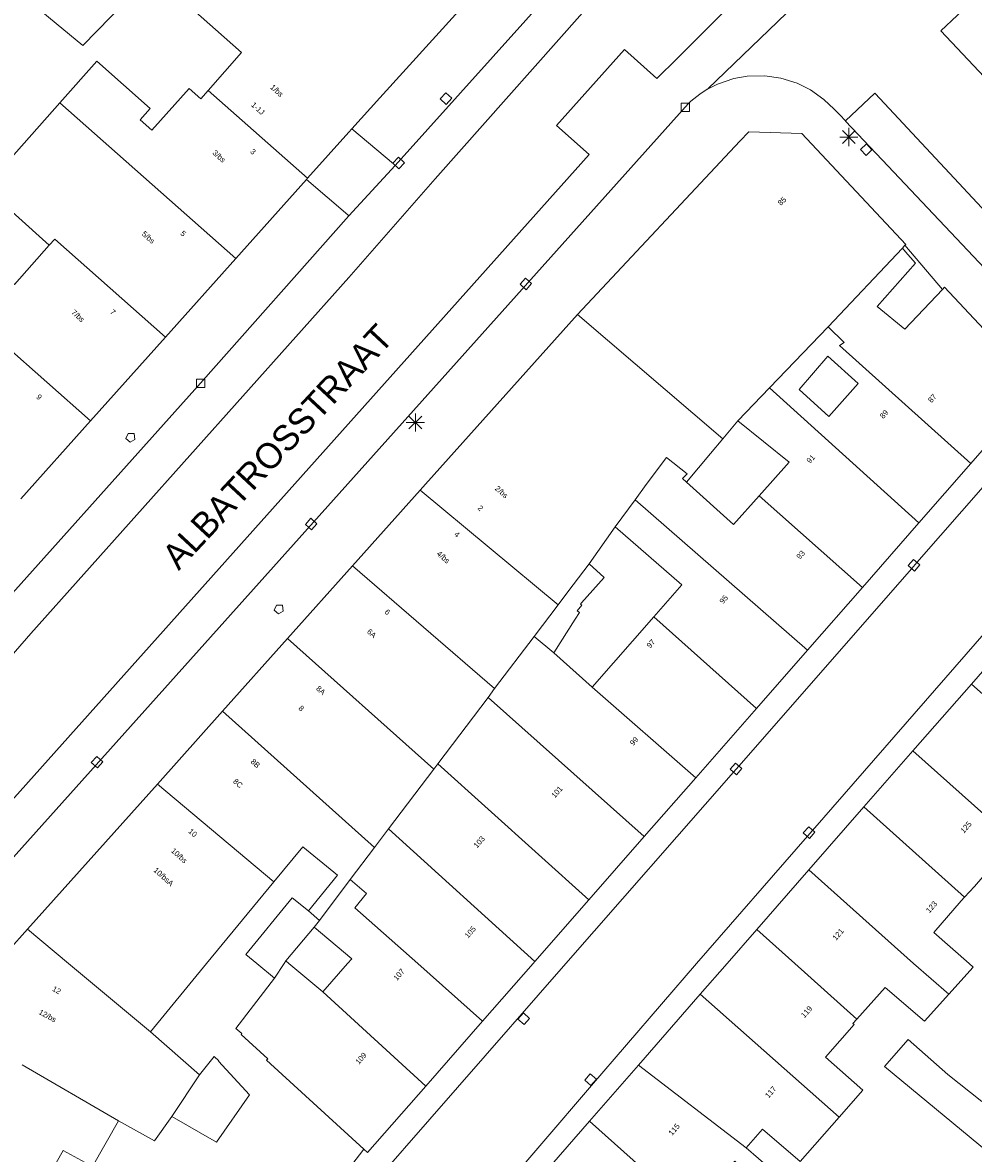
# Model space of a CAD drawing. Header units: metres. Extents: x 135779 to 137489, y 452643 to 455118.
# Tile 465 of 489: x 137075 to 137127, y 454590 to 454652. Entities that reach past the tile are written whole.
import ezdxf
from ezdxf.enums import TextEntityAlignment as Align

# ---------------------------------------------------------------- set-up
doc = ezdxf.new("R2010")
doc.units = ezdxf.units.M
for name, color, linetype, lineweight in [('KTop_NAR_Huisnummer (t)', 7, 'Continuous', 13), ('KTop_NAR_Huisnummer tijdelijk (t)', 7, 'Continuous', 13), ('KTop_ORL_Weg_Straatnaam (t)', 7, 'Continuous', 13), ('KTop_PAL_Lichtmast', 40, 'Continuous', 13), ('KTop_PND_Grondvlaksituatie van BAG-pand [tachy]', 1, 'Continuous', 13), ('KTop_PND_Pandscheiding', 40, 'Continuous', 13), ('KTop_PUT_Brandkraan of -put', 1, 'Continuous', 13), ('KTop_PUT_Kolk', 15, 'Continuous', 13), ('KTop_WGD_Rijbaan_Lokale weg', 251, 'Continuous', 13), ('KTop_WGD_Rijbaan_Lokale weg_fietsstrook', 40, 'Continuous', 13), ('KTop_WGD_Voetpad', 251, 'Continuous', 13)]:
    doc.layers.add(name, color=color, linetype=linetype, lineweight=lineweight)
doc.styles.add('Style-ROVU', font='ROVU.shx')
doc.styles.add('Style-ROVUCURSIEF', font='ROVUCURSIEF.shx')

# ---------------------------------------------------------------- blocks, each defined once
blk = doc.blocks.new('PAL_Lichtmast')
at = {"layer": 'KTop_PAL_Lichtmast'}
for p, q in [((-0.354, -0.354), (0.354, 0.354)), ((0.354, -0.354), (-0.354, 0.354)), ((0, -0.5), (0, 0.5)), ((-0.5, 0), (0.5, 0))]:
    blk.add_line(p, q, dxfattribs=at)
blk = doc.blocks.new('PUT_Kolk')
at = {"layer": 'KTop_PUT_Kolk', "flags": 128}
blk.add_lwpolyline([(0.225, -0.225), (0.225, 0.225), (-0.225, 0.225), (-0.225, -0.225), (0.225, -0.225)], dxfattribs=at)
blk = doc.blocks.new('PUT_Brandkraan_of_-put')
at = {"layer": 'KTop_PUT_Brandkraan of -put'}
for p, q in [((-0.25, 0.034), (0, 0.25)), ((-0.158, -0.25), (-0.25, 0.034)), ((0, 0.25), (0.25, 0.033)), ((0.25, 0.033), (0.158, -0.25)), ((0.158, -0.25), (-0.158, -0.25))]:
    blk.add_line(p, q, dxfattribs=at)

msp = doc.modelspace()

# ---------------------------------------------------------------- linework, layer by layer
at = {"layer": 'KTop_PND_Grondvlaksituatie van BAG-pand [tachy]', "flags": 128}
for points in [[(137092.813, 454645.752), (137094.341, 454647.437), (137103.191, 454657.194), (137104.57, 454658.715)], [(137074.735, 454653.095), (137078.072, 454650.311), (137081.893, 454654.244), (137083.604, 454652.726), (137086.768, 454649.919), (137084.935, 454647.852)], [(137084.935, 454647.852), (137084.532, 454647.397), (137083.896, 454647.96), (137081.859, 454645.663), (137081.208, 454646.24), (137081.758, 454646.861), (137078.839, 454649.448), (137076.815, 454647.166)], [(137076.815, 454647.166), (137074.024, 454644.018), (137072.706, 454642.532), (137076.233, 454639.367)], [(137090.381, 454643.035), (137092.644, 454645.566), (137092.813, 454645.752)], [(137123.118, 454639.361), (137123.159, 454639.406), (137117.461, 454645.491), (137114.571, 454645.581), (137114.071, 454645.061), (137105.171, 454635.572)], [(137086.452, 454638.641), (137090.326, 454642.974)], [(137090.326, 454642.974), (137090.381, 454643.035)], [(137076.233, 454639.367), (137074.324, 454637.212), (137073.684, 454637.786), (137074.197, 454638.38), (137071.296, 454640.945), (137068.905, 454638.22)], [(137125.178, 454636.946), (137123.115, 454634.771), (137121.589, 454636.016), (137123.687, 454638.385), (137123.152, 454639.011), (137122.984, 454639.208)], [(137122.984, 454639.208), (137123.118, 454639.361)], [(137082.601, 454634.334), (137086.452, 454638.641)], [(137126.725, 454627.408), (137130.393, 454631.599), (137125.291, 454637.066), (137125.178, 454636.946)], [(137105.171, 454635.572), (137096.85, 454626.27), (137096.556, 454625.942)], [(137078.493, 454629.739), (137082.601, 454634.334)], [(137118.956, 454629.974), (137117.326, 454631.452), (137118.9, 454633.281), (137120.551, 454631.798), (137118.956, 454629.974)], [(137074.668, 454625.461), (137078.493, 454629.739)], [(137113.132, 454628.758), (137113.968, 454629.739)], [(137113.968, 454629.739), (137116.767, 454627.475), (137115.124, 454625.626)], [(137111.151, 454626.384), (137112.455, 454627.962), (137113.132, 454628.758)], [(137123.878, 454624.155), (137126.725, 454627.408)], [(137096.556, 454625.942), (137092.855, 454621.805)], [(137115.124, 454625.626), (137113.73, 454624.056), (137111.151, 454626.384)], [(137120.784, 454620.62), (137123.878, 454624.155)], [(137105.809, 454621.912), (137107.242, 454623.939)], [(137107.242, 454623.939), (137110.899, 454620.749), (137109.363, 454619.003)], [(137092.855, 454621.805), (137089.288, 454617.817)], [(137103.873, 454617.031), (137105.051, 454618.875), (137105.28, 454619.235), (137105.16, 454619.33), (137105.404, 454619.649), (137105.34, 454619.706), (137105.393, 454619.765), (137106.637, 454621.166), (137105.809, 454621.912)], [(137117.775, 454617.18), (137120.784, 454620.62)], [(137109.363, 454619.003), (137105.977, 454615.157)], [(137129.812, 454618.818), (137126.759, 454615.323)], [(137089.288, 454617.817), (137085.721, 454613.83)], [(137105.977, 454615.157), (137103.873, 454617.031)], [(137114.976, 454613.983), (137117.775, 454617.18)], [(137126.759, 454615.323), (137123.554, 454611.657)], [(137085.721, 454613.83), (137082.154, 454609.842)], [(137111.655, 454610.188), (137114.976, 454613.983)], [(137123.554, 454611.657), (137120.87, 454608.588)], [(137082.154, 454609.842), (137075.036, 454601.884)], [(137108.83, 454606.96), (137111.655, 454610.188)], [(137120.87, 454608.588), (137117.852, 454605.131)], [(137105.8, 454603.498), (137108.83, 454606.96)], [(137088.542, 454604.481), (137090.125, 454606.405), (137092.03, 454604.841), (137090.43, 454602.89)], [(137117.852, 454605.131), (137115, 454601.867)], [(137126.384, 454603.645), (137126.921, 454604.232), (137127.845, 454605.278), (137129.955, 454603.454), (137130.088, 454603.612)], [(137081.775, 454596.257), (137084.855, 454600), (137088.542, 454604.481)], [(137125.519, 454598.32), (137126.859, 454599.803), (137126.643, 454600), (137124.696, 454601.702), (137126.205, 454603.439), (137126.384, 454603.645)], [(137090.43, 454602.89), (137089.541, 454603.601), (137086.996, 454600.508), (137087.607, 454600), (137088.571, 454599.197)], [(137102.843, 454600.12), (137105.8, 454603.498)], [(137075.036, 454601.884), (137073.988, 454600.713), (137073.593, 454600), (137071.53, 454596.277), (137072.05, 454595.982)], [(137089.197, 454600.145), (137090.754, 454601.997)], [(137090.754, 454601.997), (137092.812, 454600.265), (137092.579, 454600), (137091.213, 454598.448)], [(137115, 454601.867), (137113.37, 454600), (137111.9, 454598.318)], [(137091.213, 454598.448), (137089.367, 454600), (137089.197, 454600.145)], [(137099.976, 454596.846), (137102.738, 454600), (137102.843, 454600.12)], [(137088.571, 454599.197), (137086.458, 454596.445), (137086.778, 454596.165), (137086.737, 454596.119), (137088.202, 454594.792), (137088.126, 454594.711), (137093.459, 454589.833)], [(137120.483, 454596.953), (137122.029, 454598.692), (137124.185, 454596.844), (137125.519, 454598.32)], [(137111.9, 454598.318), (137108.513, 454594.439)], [(137096.859, 454593.285), (137099.976, 454596.846)], [(137119.519, 454591.595), (137120.813, 454593.07), (137118.767, 454594.879), (137120.327, 454596.663), (137120.27, 454596.713), (137120.483, 454596.953)], [(137084.462, 454593.905), (137081.775, 454596.257)], [(137127.327, 454592.453), (137125.461, 454593.93), (137123.292, 454595.844), (137121.997, 454594.366), (137129.477, 454588.167), (137127.04, 454585.319)], [(137082.951, 454591.627), (137085.388, 454590.209), (137087.196, 454592.811), (137085.5, 454594.65), (137085.528, 454594.68), (137085.274, 454594.916), (137084.462, 454593.905)], [(137108.513, 454594.439), (137105.834, 454591.372)], [(137093.459, 454589.833), (137093.668, 454589.642), (137096.859, 454593.285)], [(137076.456, 454585.106), (137074.856, 454585.997), (137076.984, 454589.767), (137078.604, 454588.878), (137080.021, 454591.378)], [(137080.021, 454591.378), (137082.001, 454590.296), (137082.951, 454591.627)], [(137105.834, 454591.372), (137102.886, 454587.997)], [(137114.425, 454589.9), (137115.315, 454590.929), (137117.375, 454589.152), (137119.519, 454591.595)], [(137112.561, 454583.876), (137114.877, 454586.577), (137112.937, 454588.187), (137113.795, 454589.178), (137115.791, 454587.43), (137116.446, 454588.152), (137114.425, 454589.9)]]:
    msp.add_lwpolyline(points, dxfattribs=at)
at = {"layer": 'KTop_PND_Pandscheiding', "flags": 128}
for points in [[(137090.381, 454643.035), (137084.935, 454647.852)], [(137086.452, 454638.641), (137076.815, 454647.166)], [(137076.233, 454639.367), (137076.531, 454639.703), (137082.601, 454634.334)], [(137118.918, 454634.903), (137122.984, 454639.208)], [(137078.493, 454629.739), (137068.905, 454638.22)], [(137105.171, 454635.572), (137113.132, 454628.758)], [(137115.703, 454631.549), (137118.918, 454634.903)], [(137118.918, 454634.903), (137119.789, 454634.043), (137119.534, 454633.867), (137126.725, 454627.408)], [(137113.968, 454629.739), (137115.703, 454631.549)], [(137123.878, 454624.155), (137115.703, 454631.549)], [(137108.334, 454625.419), (137108.946, 454626.248), (137110.047, 454627.74), (137111.178, 454626.838), (137110.925, 454626.589), (137111.151, 454626.384)], [(137104.107, 454619.66), (137096.556, 454625.942)], [(137108.334, 454625.419), (137107.242, 454623.939)], [(137117.775, 454617.18), (137108.334, 454625.419)], [(137115.124, 454625.626), (137120.784, 454620.62)], [(137092.855, 454621.805), (137100.635, 454615.068)], [(137105.809, 454621.912), (137104.646, 454620.374), (137104.107, 454619.66)], [(137102.802, 454617.935), (137104.107, 454619.66)], [(137114.976, 454613.983), (137109.363, 454619.003)], [(137100.635, 454615.068), (137102.802, 454617.935)], [(137102.802, 454617.935), (137103.873, 454617.031)], [(137097.297, 454610.653), (137089.288, 454617.817)], [(137100.275, 454614.592), (137100.635, 454615.068)], [(137105.977, 454615.157), (137111.655, 454610.188)], [(137126.759, 454615.323), (137132.305, 454610.412)], [(137100.275, 454614.592), (137097.517, 454610.944)], [(137108.83, 454606.96), (137100.275, 454614.592)], [(137085.721, 454613.83), (137094.06, 454606.37)], [(137123.554, 454611.657), (137131.152, 454604.876)], [(137094.824, 454607.381), (137097.297, 454610.653)], [(137097.297, 454610.653), (137097.517, 454610.944)], [(137097.517, 454610.944), (137105.8, 454603.498)], [(137082.154, 454609.842), (137088.542, 454604.481)], [(137126.384, 454603.645), (137120.87, 454608.588)], [(137094.06, 454606.37), (137094.824, 454607.381)], [(137102.843, 454600.12), (137094.824, 454607.381)], [(137094.06, 454606.37), (137092.726, 454604.606)], [(137117.852, 454605.131), (137123.59, 454600), (137125.519, 454598.32)], [(137092.726, 454604.606), (137091.037, 454602.371)], [(137092.726, 454604.606), (137093.619, 454603.843), (137092.977, 454603.062), (137096.425, 454600), (137099.976, 454596.846)], [(137091.037, 454602.371), (137090.43, 454602.89)], [(137090.754, 454601.997), (137091.037, 454602.371)], [(137081.775, 454596.257), (137077.292, 454600), (137075.036, 454601.884)], [(137120.483, 454596.953), (137117.083, 454600), (137115, 454601.867)], [(137089.197, 454600.145), (137089.101, 454600), (137088.571, 454599.197)], [(137096.859, 454593.285), (137091.213, 454598.448)], [(137111.9, 454598.318), (137119.519, 454591.595)], [(137080.021, 454591.378), (137074.738, 454594.458)], [(137114.425, 454589.9), (137108.513, 454594.439)], [(137082.951, 454591.627), (137084.462, 454593.905)], [(137105.834, 454591.372), (137112.341, 454585.556), (137111.647, 454584.724), (137112.561, 454583.876)]]:
    msp.add_lwpolyline(points, dxfattribs=at)
at = {"layer": 'KTop_WGD_Rijbaan_Lokale weg', "flags": 128}
for points in [[(137120.698, 454672.509), (137117.385, 454673.524), (137117.031, 454672.478), (137116.24, 454670.135), (137115.648, 454668.066), (137115.101, 454666.626), (137114.506, 454665.205), (137113.864, 454663.804), (137113.175, 454662.426), (137112.441, 454661.072), (137111.565, 454659.805), (137110.67, 454658.55), (137109.758, 454657.309), (137108.827, 454656.081), (137107.88, 454654.866), (137106.737, 454653.575), (137097.369, 454642.998), (137092.641, 454637.6), (137075.225, 454618.085), (137071.707, 454614.071)], [(137054.521, 454589.295), (137058.774, 454592.564), (137059.532, 454593.154), (137060.388, 454593.84), (137061.146, 454594.563), (137061.994, 454595.347), (137062.714, 454596.102), (137063.409, 454596.896), (137105.808, 454644.341), (137104.031, 454645.929), (137107.751, 454650.092), (137109.528, 454648.504), (137110.63, 454649.603), (137121.387, 454660.341)], [(137123.964, 454659.117), (137122.369, 454657.622), (137112.321, 454647.937)], [(137161.692, 454611.84), (137153.312, 454620.8), (137134.903, 454640.691), (137125.09, 454651.119), (137126.876, 454652.799)], [(137119.857, 454646.18), (137119.543, 454646.512), (137119.232, 454646.821), (137118.674, 454647.358), (137117.942, 454647.877), (137117.214, 454648.241), (137116.326, 454648.522), (137115.449, 454648.649), (137114.477, 454648.627), (137113.75, 454648.497), (137112.849, 454648.191), (137112.334, 454647.943), (137112.321, 454647.937)], [(137119.857, 454646.18), (137121.468, 454647.701), (137121.494, 454647.682), (137134.201, 454634.053), (137138.282, 454629.676), (137149.23, 454617.933), (137158.086, 454608.506)], [(137131.291, 454630.561), (137123.774, 454621.974), (137123.492, 454621.652), (137114.017, 454610.829), (137113.728, 454610.499), (137104.537, 454600), (137092.669, 454586.418), (137097.154, 454583.904), (137097.779, 454583.792), (137105.949, 454593.329), (137111.688, 454600), (137117.774, 454606.98), (137118.056, 454607.303), (137127.585, 454618.231), (137127.882, 454618.571), (137134.971, 454626.701)]]:
    msp.add_lwpolyline(points, dxfattribs=at)
at = {"layer": 'KTop_WGD_Rijbaan_Lokale weg_fietsstrook', "flags": 128}
msp.add_lwpolyline([(137092.648, 454640.982), (137095.186, 454643.741)], dxfattribs=at)
at = {"layer": 'KTop_WGD_Voetpad', "flags": 128}
for points in [[(137095.186, 454643.741), (137104.132, 454653.703), (137105.318, 454655.023), (137105.979, 454655.76)], [(137112.321, 454647.937), (137112.291, 454647.908), (137112.282, 454647.918), (137111.87, 454647.638), (137111.39, 454647.268), (137111.259, 454647.131), (137111.08, 454646.925), (137070.63, 454601.803), (137064.029, 454594.439), (137063.747, 454594.124), (137062.381, 454592.8), (137059.989, 454590.807), (137057.321, 454588.823), (137056.173, 454587.968), (137055.446, 454587.427), (137055.492, 454587.382)], [(137095.186, 454643.741), (137095.09, 454643.823), (137092.813, 454645.752)], [(137132.611, 454632.571), (137131.231, 454634.131), (137121.868, 454644.05), (137119.869, 454646.167), (137119.857, 454646.18)], [(137090.326, 454642.974), (137092.597, 454641.026), (137092.648, 454640.982)], [(137049.777, 454600), (137049.952, 454599.978), (137050.577, 454599.973), (137051.004, 454600), (137051.172, 454600.021), (137051.785, 454600.147), (137052.376, 454600.351), (137052.969, 454600.536), (137053.49, 454600.654), (137053.858, 454600.764), (137054.046, 454600.82), (137056.72, 454602.311), (137058.315, 454603.38), (137058.838, 454603.731), (137061.665, 454606.12), (137062.379, 454606.942), (137062.601, 454607.198), (137062.708, 454607.319), (137071.555, 454617.337), (137084.522, 454631.802), (137092.648, 454640.982)], [(137123.118, 454639.361), (137125.178, 454636.946)], [(137093.459, 454589.833), (137092.814, 454588.967), (137091.206, 454586.809), (137098.409, 454582.735), (137099.819, 454584.485)]]:
    msp.add_lwpolyline(points, dxfattribs=at)

# ---------------------------------------------------------------- block references
at = {"layer": 'KTop_PAL_Lichtmast'}
for p in [(137120.042, 454645.292), (137096.294, 454629.654)]:
    msp.add_blockref('PAL_Lichtmast', p, dxfattribs=at)
at = {"layer": 'KTop_PUT_Brandkraan of -put'}
for p, rotation in [((137080.715, 454628.86), 318.1256895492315), ((137088.842, 454619.451), 318.1894906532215)]:
    msp.add_blockref('PUT_Brandkraan_of_-put', p, dxfattribs=dict(at, rotation=rotation))
at = {"layer": 'KTop_PUT_Kolk'}
for p, rotation in [((137097.969, 454647.399), 318.0757659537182), ((137120.994, 454644.604), 43.35785940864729), ((137095.375, 454643.871), 138.075765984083), ((137102.346, 454637.243), 318.1250920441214), ((137090.58, 454624.087), 318.1250920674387), ((137123.615, 454621.831), 318.7888898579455), ((137078.848, 454611.041), 318.1250920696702), ((137113.863, 454610.672), 318.7895002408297), ((137117.865, 454607.18), 318.8769266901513), ((137102.23, 454596.981), 138.852923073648), ((137105.89, 454593.644), 319.2948921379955)]:
    msp.add_blockref('PUT_Kolk', p, dxfattribs=dict(at, rotation=rotation))
for p in [(137111.08, 454646.925), (137084.522, 454631.802)]:
    msp.add_blockref('PUT_Kolk', p, dxfattribs=at)

# ---------------------------------------------------------------- texts
at = {"layer": 'KTop_NAR_Huisnummer (t)', "style": 'Style-ROVU'}
for s, rotation, p in [('1/bs', 318.2, (137088.991, 454647.577)), ('1-1J', 317.8, (137087.963, 454646.59)), ('3/bs', 318.2, (137085.828, 454643.979)), ('3', 318.2, (137087.484, 454644.416)), ('85', 43.1, (137116.548, 454641.939)), ('5/bs', 318.2, (137081.954, 454639.538)), ('5', 318.2, (137083.66, 454639.929)), ('7/bs', 318.2, (137078.096, 454635.236)), ('7', 318.2, (137079.802, 454635.627)), ('9', 318.2, (137075.763, 454630.97)), ('87', 48.8, (137124.767, 454631.152)), ('89', 48.8, (137122.121, 454630.279)), ('91', 48.8, (137118.11, 454627.83)), ('93', 48.8, (137117.555, 454622.574)), ('95', 48.8, (137113.341, 454620.133)), ('97', 48.8, (137109.349, 454617.708)), ('99', 48.8, (137108.426, 454612.365)), ('101', 48.8, (137104.276, 454609.665)), ('125', 48.8, (137126.688, 454607.738)), ('103', 48.8, (137100.015, 454606.926)), ('123', 48.9, (137124.8, 454603.365)), ('105', 48.8, (137099.523, 454601.988)), ('121', 48.9, (137119.683, 454601.865)), ('107', 48.8, (137095.62, 454599.661)), ('119', 48.9, (137117.954, 454597.619)), ('109', 48.8, (137093.538, 454595.069)), ('117', 48.9, (137115.988, 454593.22)), ('115', 48.9, (137110.694, 454591.172))]:
    msp.add_text(s, height=0.3, rotation=rotation, dxfattribs=at).set_placement(p, align=Align.MIDDLE_RIGHT)
at = {"layer": 'KTop_NAR_Huisnummer tijdelijk (t)', "style": 'Style-ROVUCURSIEF'}
for s, rotation, p in [('2/bs', 318.2, (137100.725, 454626.104)), ('2', 318.2, (137099.772, 454625.037)), ('4', 318.2, (137098.486, 454623.599)), ('4/bs', 318.2, (137097.532, 454622.533)), ('6', 318.2, (137094.677, 454619.344)), ('6A', 318.2, (137093.71, 454618.263)), ('8A', 318.2, (137090.924, 454615.146)), ('8', 318.2, (137089.957, 454614.066)), ('8B', 318.2, (137087.34, 454611.14)), ('8C', 318.2, (137086.374, 454610.059)), ('10', 318.2, (137083.925, 454607.323)), ('10/bs', 318.2, (137082.972, 454606.257)), ('10/bsA', 318.2, (137082.017, 454605.191)), ('12', 331, (137076.436, 454598.66)), ('12/bs', 331, (137075.696, 454597.389))]:
    msp.add_text(s, height=0.3, rotation=rotation, dxfattribs=at).set_placement(p, align=Align.MIDDLE_LEFT)
at = {"layer": 'KTop_ORL_Weg_Straatnaam (t)', "style": 'Style-ROVU'}
msp.add_text('ALBATROSSTRAAT', height=1.4, rotation=46.98611, dxfattribs=at).set_placement((137083.321, 454621.503))

doc.saveas('drawing.dxf')
